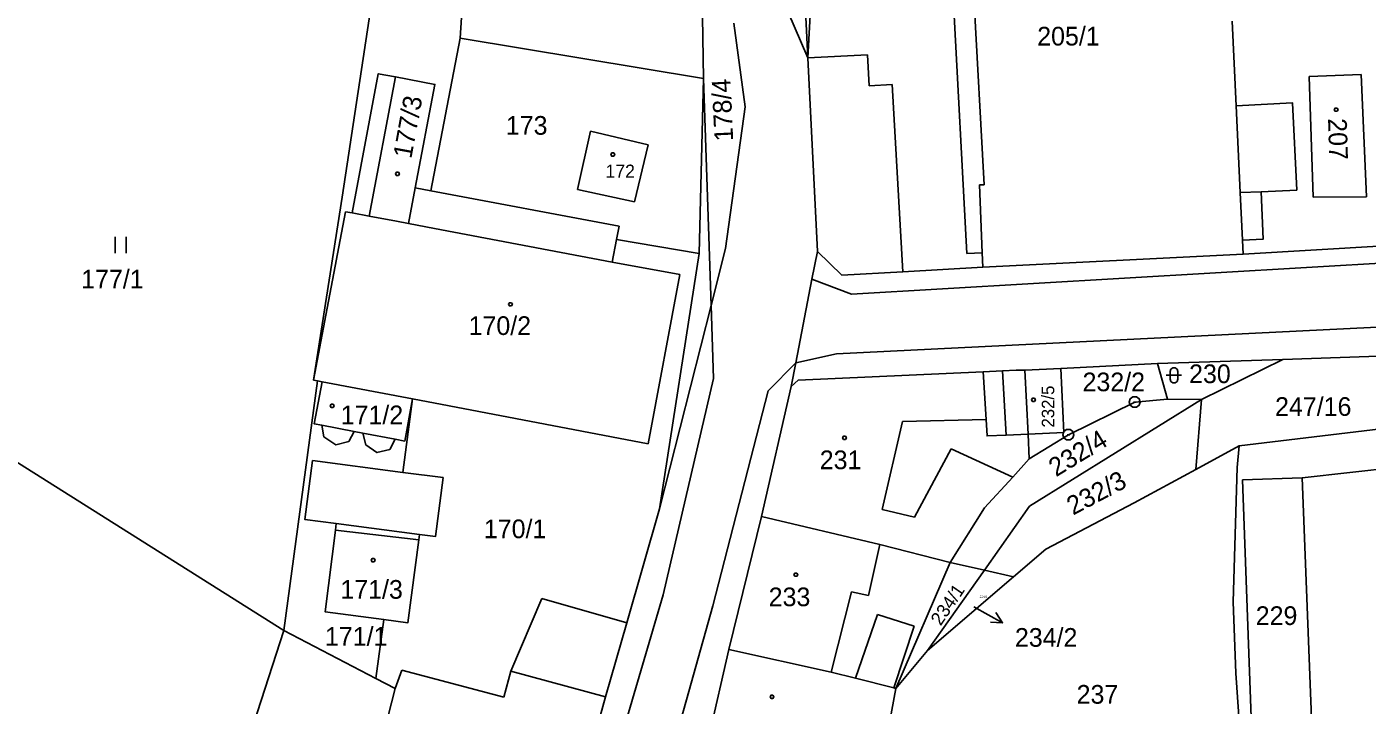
# Model space of a CAD drawing. Extents: x -609861 to -605046, y -1120287 to -1116307.
# Drawn here: x -606958.5 to -606836.4, y -1119133.9 to -1119072.1 of the extents above; entities that cross this region are included whole.
import ezdxf

# ---------------------------------------------------------------- set-up
doc = ezdxf.new("R2010")
doc.units = 0
for name, color, linetype in [('Vrstva 1', 7, 'Continuous'), ('Vrstva 2', 7, 'Continuous'), ('Vrstva 3', 7, 'Continuous'), ('Vrstva 4', 7, 'Continuous'), ('Vrstva 5', 7, 'Continuous'), ('Vrstva 7', 7, 'Continuous'), ('Vrstva 8', 7, 'Continuous')]:
    doc.layers.add(name, color=color, linetype=linetype)

msp = doc.modelspace()

# ---------------------------------------------------------------- linework, layer by layer
at = {"layer": 'Vrstva 1'}
for p, q in [((-606887.38, -1119074.96), (-606898.47, -1119049.25)), ((-606888.52, -1119051.68), (-606887.38, -1119074.96)), ((-606886.21, -1119053.52), (-606887.38, -1119074.96)), ((-606918.36, -1119063.22), (-606919.03, -1119073.17)), ((-606926.29, -1119064.63), (-606929.78, -1119087.65)), ((-606896.86, -1119076.83), (-606896.95, -1119071.24)), ((-606894.12, -1119071.81), (-606893.07, -1119079.42)), ((-606921.7, -1119087.07), (-606919.03, -1119073.17)), ((-606919.03, -1119073.17), (-606896.86, -1119076.83)), ((-606887.38, -1119074.96), (-606886.5, -1119092.59)), ((-606896.86, -1119076.83), (-606897.27, -1119092.76)), ((-606841.71, -1119076.65), (-606836.97, -1119076.49)), ((-606841.34, -1119087.64), (-606841.71, -1119076.65)), ((-606836.97, -1119076.49), (-606836.49, -1119087.6)), ((-606893.07, -1119079.42), (-606894.86, -1119092.31)), ((-606908.34, -1119086.93), (-606907.16, -1119081.64)), ((-606907.16, -1119081.64), (-606901.92, -1119082.88)), ((-606901.92, -1119082.88), (-606903.15, -1119088.07)), ((-606923.72, -1119090.04), (-606923.11, -1119086.8)), ((-606921.7, -1119087.07), (-606923.11, -1119086.8)), ((-606921.7, -1119087.07), (-606904.56, -1119090.29)), ((-606903.15, -1119088.07), (-606908.34, -1119086.93)), ((-606932.38, -1119104.28), (-606929.78, -1119087.65)), ((-606836.49, -1119087.6), (-606841.34, -1119087.64)), ((-606931.13, -1119097.73), (-606929.46, -1119088.96)), ((-606929.46, -1119088.96), (-606928.87, -1119089.07)), ((-606928.87, -1119089.07), (-606927.3, -1119089.37)), ((-606904.56, -1119090.29), (-606904.79, -1119091.5)), ((-606904.79, -1119091.5), (-606905.18, -1119093.54)), ((-606904.79, -1119091.5), (-606897.27, -1119092.76)), ((-606834.88, -1119092.08), (-606847.73, -1119092.84)), ((-606897.27, -1119092.76), (-606900.88, -1119115.99)), ((-606894.86, -1119092.31), (-606896.18, -1119097.5)), ((-606886.5, -1119092.59), (-606886.99, -1119095.1)), ((-606884.26, -1119094.74), (-606886.5, -1119092.59)), ((-606847.73, -1119092.84), (-606871.43, -1119094.01)), ((-606905.18, -1119093.54), (-606899.03, -1119094.69)), ((-606899.03, -1119094.69), (-606901.92, -1119110.08)), ((-606878.71, -1119094.42), (-606884.26, -1119094.74)), ((-606871.43, -1119094.01), (-606878.71, -1119094.42)), ((-606886.99, -1119095.1), (-606888.47, -1119102.71)), ((-606981.01, -1119098.11), (-606935.08, -1119127.08)), ((-606932.38, -1119104.28), (-606931.13, -1119097.73)), ((-606896.18, -1119097.5), (-606900.88, -1119115.99)), ((-606829.68, -1119101.92), (-606844.13, -1119102.41)), ((-606888.47, -1119102.71), (-606888.89, -1119104.86)), ((-606867.6, -1119103.37), (-606864.34, -1119103.24)), ((-606855.53, -1119102.79), (-606864.34, -1119103.24)), ((-606844.13, -1119102.41), (-606855.53, -1119102.79)), ((-606854.61, -1119106.02), (-606855.53, -1119102.79)), ((-606844.13, -1119102.41), (-606851.52, -1119106.04)), ((-606935.08, -1119127.08), (-606932.02, -1119104.35)), ((-606932.02, -1119104.35), (-606932.38, -1119104.28)), ((-606931.59, -1119104.43), (-606932.02, -1119104.35)), ((-606923.37, -1119106), (-606931.59, -1119104.43)), ((-606888.25, -1119104.28), (-606888.89, -1119104.86)), ((-606888.25, -1119104.28), (-606871.4, -1119103.52)), ((-606871.4, -1119103.52), (-606869.64, -1119103.44)), ((-606868.39, -1119103.38), (-606869.64, -1119103.44)), ((-606867.6, -1119103.37), (-606868.39, -1119103.38)), ((-606867.6, -1119103.37), (-606867.31, -1119109.2)), ((-606888.89, -1119104.86), (-606891.6, -1119116.69)), ((-606924.24, -1119112.68), (-606923.37, -1119106)), ((-606901.92, -1119110.08), (-606923.37, -1119106)), ((-606851.52, -1119106.04), (-606867.17, -1119115.77)), ((-606857.6, -1119106.29), (-606863.64, -1119109.27)), ((-606854.61, -1119106.02), (-606857.6, -1119106.29)), ((-606851.52, -1119106.04), (-606854.61, -1119106.02)), ((-606851.52, -1119106.04), (-606852.05, -1119112.42)), ((-606928.69, -1119108.95), (-606927.9, -1119109.1)), ((-606867.2, -1119111.46), (-606867.31, -1119109.2)), ((-606863.64, -1119109.27), (-606867.2, -1119111.46)), ((-606832.7, -1119108.43), (-606848.09, -1119110.26)), ((-606852.05, -1119112.42), (-606848.09, -1119110.26)), ((-606848.09, -1119110.26), (-606848.27, -1119112.25)), ((-606932.47, -1119111.61), (-606924.24, -1119112.68)), ((-606867.2, -1119111.46), (-606868.69, -1119113.11)), ((-606852.05, -1119112.42), (-606857.66, -1119115.46)), ((-606848.27, -1119112.25), (-606848.64, -1119124.47)), ((-606868.69, -1119113.11), (-606871.27, -1119115.9)), ((-606847.8, -1119113.37), (-606842.35, -1119113.18)), ((-606846.94, -1119136.99), (-606847.8, -1119113.37)), ((-606842.35, -1119113.18), (-606841.43, -1119136.86)), ((-606900.88, -1119115.99), (-606903.86, -1119126.37)), ((-606871.27, -1119115.9), (-606874.42, -1119120.87)), ((-606867.17, -1119115.77), (-606871.29, -1119121.58)), ((-606857.66, -1119115.46), (-606865.71, -1119119.68)), ((-606930.39, -1119117.94), (-606930.31, -1119117.33)), ((-606891.6, -1119116.69), (-606894.56, -1119128.8)), ((-606880.8, -1119119.23), (-606891.6, -1119116.69)), ((-606922.73, -1119118.32), (-606922.8, -1119118.83)), ((-606874.42, -1119120.87), (-606880.8, -1119119.23)), ((-606865.71, -1119119.68), (-606868.63, -1119122.18)), ((-606874.42, -1119120.87), (-606879.35, -1119132.34)), ((-606871.29, -1119121.58), (-606874.42, -1119120.87)), ((-606876.46, -1119128.88), (-606871.29, -1119121.58)), ((-606868.63, -1119122.18), (-606876.46, -1119128.88)), ((-606868.63, -1119122.18), (-606871.29, -1119121.58)), ((-606914.4, -1119130.78), (-606911.58, -1119124.15)), ((-606911.58, -1119124.15), (-606903.86, -1119126.37)), ((-606848.64, -1119124.47), (-606848.41, -1119130.96)), ((-606926.69, -1119131.44), (-606925.99, -1119126.07)), ((-606903.86, -1119126.37), (-606905.8, -1119133.11)), ((-606935.08, -1119127.08), (-606939.13, -1119139.5)), ((-606926.69, -1119131.44), (-606935.08, -1119127.08)), ((-606894.56, -1119128.8), (-606896.56, -1119137.46)), ((-606885.23, -1119130.86), (-606894.56, -1119128.8)), ((-606876.46, -1119128.88), (-606879.35, -1119132.34)), ((-606924.93, -1119132.36), (-606924.35, -1119130.68)), ((-606924.35, -1119130.68), (-606915.04, -1119133.15)), ((-606915.04, -1119133.15), (-606914.4, -1119130.78)), ((-606883.03, -1119131.41), (-606885.23, -1119130.86)), ((-606848.41, -1119130.96), (-606847.58, -1119142.88)), ((-606924.93, -1119132.36), (-606926.69, -1119131.44)), ((-606925.9, -1119136.14), (-606924.93, -1119132.36)), ((-606879.54, -1119132.29), (-606883.03, -1119131.41)), ((-606879.35, -1119132.34), (-606880.16, -1119136.62)), ((-606879.35, -1119132.34), (-606879.54, -1119132.29)), ((-606905.8, -1119133.11), (-606909.81, -1119147.66))]:
    msp.add_line(p, q, dxfattribs=at)
for points in [[(-606924.92, -1119076.7), (-606926.49, -1119076.41), (-606928.87, -1119089.07)], [(-606923.11, -1119086.8), (-606921.33, -1119077.38), (-606924.92, -1119076.7)], [(-606927.3, -1119089.37), (-606924.83, -1119089.83), (-606923.72, -1119090.04)], [(-606867.31, -1119109.2), (-606864.06, -1119109.05), (-606864.34, -1119103.24)], [(-606931.59, -1119104.43), (-606932.32, -1119108.26), (-606931.63, -1119108.39)], [(-606924.95, -1119109.66), (-606924.07, -1119109.83), (-606923.37, -1119106)], [(-606931.63, -1119108.39), (-606931.43, -1119109.46), (-606930.34, -1119110.17), (-606929.17, -1119109.88), (-606928.69, -1119108.95)], [(-606927.9, -1119109.1), (-606927.6, -1119110.18), (-606926.61, -1119110.88), (-606925.44, -1119110.6), (-606924.95, -1119109.66)], [(-606930.31, -1119117.33), (-606933.17, -1119116.96), (-606932.47, -1119111.61)], [(-606924.24, -1119112.68), (-606920.58, -1119113.16), (-606921.26, -1119118.51), (-606922.73, -1119118.32)], [(-606925.99, -1119126.07), (-606931.32, -1119125.37), (-606930.39, -1119117.94)], [(-606922.8, -1119118.83), (-606923.79, -1119126.36), (-606925.99, -1119126.07)]]:
    msp.add_lwpolyline(points, dxfattribs=at)
at = {"layer": 'Vrstva 3'}
for p, q in [((-606950.45, -1119091.25), (-606950.45, -1119092.75)), ((-606949.45, -1119092.75), (-606949.45, -1119091.25))]:
    msp.add_line(p, q, dxfattribs=at)
msp.add_lwpolyline([(-606854.38, -1119103.5), (-606854.31, -1119103.297), (-606854.135, -1119103.171), (-606853.918, -1119103.171), (-606853.743, -1119103.297), (-606853.673, -1119103.5), (-606853.673, -1119104.2), (-606853.743, -1119104.403), (-606853.918, -1119104.529), (-606854.135, -1119104.529), (-606854.31, -1119104.403), (-606854.38, -1119104.2)], close=True, dxfattribs=at)
msp.add_lwpolyline([(-606854.73, -1119103.85), (-606853.841, -1119103.85), (-606853.33, -1119103.85)], dxfattribs=at)
at = {"layer": 'Vrstva 4'}
for p, q in [((-606872.88, -1119092.78), (-606875.08, -1119051.63)), ((-606871.3, -1119086.51), (-606872.85, -1119058.39)), ((-606848.73, -1119071.63), (-606848.37, -1119079.32)), ((-606887.38, -1119074.96), (-606881.95, -1119074.69)), ((-606881.95, -1119074.69), (-606881.78, -1119077.5)), ((-606924.92, -1119076.7), (-606927.3, -1119089.37)), ((-606896.86, -1119076.83), (-606896.18, -1119097.5)), ((-606881.78, -1119077.5), (-606879.68, -1119077.38)), ((-606879.68, -1119077.38), (-606878.71, -1119094.42)), ((-606848.37, -1119079.32), (-606847.99, -1119087.23)), ((-606871.75, -1119086.53), (-606871.3, -1119086.51)), ((-606871.48, -1119092.72), (-606871.75, -1119086.53)), ((-606846.1, -1119087.14), (-606847.99, -1119087.23)), ((-606847.99, -1119087.23), (-606847.79, -1119091.54)), ((-606923.72, -1119090.04), (-606921.35, -1119090.49)), ((-606921.35, -1119090.49), (-606905.18, -1119093.54)), ((-606809.11, -1119092.09), (-606883.38, -1119096.48)), ((-606847.79, -1119091.54), (-606847.73, -1119092.84)), ((-606871.48, -1119092.72), (-606872.88, -1119092.78)), ((-606871.43, -1119094.01), (-606871.48, -1119092.72)), ((-606883.38, -1119096.48), (-606886.99, -1119095.1)), ((-606896.18, -1119097.5), (-606895.96, -1119104.14)), ((-606884.77, -1119101.9), (-606808.61, -1119098.12)), ((-606888.47, -1119102.71), (-606884.77, -1119101.9)), ((-606890.98, -1119105.27), (-606888.47, -1119102.71)), ((-606895.96, -1119104.14), (-606900.55, -1119123.83)), ((-606871.4, -1119103.52), (-606871.14, -1119107.87)), ((-606869.32, -1119109.29), (-606869.64, -1119103.44)), ((-606896.03, -1119124.84), (-606890.98, -1119105.27)), ((-606880.59, -1119116.06), (-606878.74, -1119108.04)), ((-606878.74, -1119108.04), (-606871.14, -1119107.87)), ((-606931.63, -1119108.39), (-606928.69, -1119108.95)), ((-606927.9, -1119109.1), (-606924.95, -1119109.66)), ((-606869.32, -1119109.29), (-606867.31, -1119109.2)), ((-606874.32, -1119110.54), (-606877.65, -1119116.75)), ((-606868.69, -1119113.11), (-606874.32, -1119110.54)), ((-606830.97, -1119111.89), (-606842.35, -1119113.18)), ((-606877.65, -1119116.75), (-606880.59, -1119116.06)), ((-606930.31, -1119117.33), (-606922.73, -1119118.32)), ((-606930.39, -1119117.94), (-606922.8, -1119118.83)), ((-606881.84, -1119123.9), (-606880.8, -1119119.23)), ((-606900.55, -1119123.83), (-606911.22, -1119160.18)), ((-606885.23, -1119130.86), (-606883.38, -1119123.56)), ((-606883.38, -1119123.56), (-606881.84, -1119123.9)), ((-606906.49, -1119162.06), (-606896.03, -1119124.84)), ((-606883.03, -1119131.41), (-606881.03, -1119125.61)), ((-606881.03, -1119125.61), (-606877.69, -1119126.67)), ((-606877.69, -1119126.67), (-606879.54, -1119132.29)), ((-606914.4, -1119130.78), (-606905.8, -1119133.11))]:
    msp.add_line(p, q, dxfattribs=at)
for points in [[(-606846.1, -1119087.14), (-606842.85, -1119086.99), (-606843.23, -1119079.07), (-606848.37, -1119079.32)], [(-606847.79, -1119091.54), (-606845.9, -1119091.45), (-606846.1, -1119087.14)], [(-606871.14, -1119107.87), (-606871.05, -1119109.37), (-606869.32, -1119109.29)]]:
    msp.add_lwpolyline(points, dxfattribs=at)
at = {"layer": 'Vrstva 5'}
for points in [[(-606839.18, -1119079.53), (-606839.09, -1119079.68), (-606839.18, -1119079.83), (-606839.36, -1119079.83), (-606839.45, -1119079.68), (-606839.36, -1119079.53)], [(-606905.04, -1119083.62), (-606904.95, -1119083.77), (-606905.04, -1119083.92), (-606905.22, -1119083.92), (-606905.31, -1119083.77), (-606905.22, -1119083.62)], [(-606924.65, -1119085.38), (-606924.56, -1119085.53), (-606924.65, -1119085.68), (-606924.83, -1119085.68), (-606924.92, -1119085.53), (-606924.83, -1119085.38)], [(-606914.36, -1119097.24), (-606914.27, -1119097.39), (-606914.36, -1119097.54), (-606914.54, -1119097.54), (-606914.63, -1119097.39), (-606914.54, -1119097.24)], [(-606930.59, -1119106.49), (-606930.5, -1119106.64), (-606930.59, -1119106.79), (-606930.77, -1119106.79), (-606930.86, -1119106.64), (-606930.77, -1119106.49)], [(-606866.74, -1119105.93), (-606866.65, -1119106.08), (-606866.74, -1119106.23), (-606866.92, -1119106.23), (-606867.01, -1119106.08), (-606866.92, -1119105.93)], [(-606883.94, -1119109.38), (-606883.85, -1119109.53), (-606883.94, -1119109.68), (-606884.12, -1119109.68), (-606884.21, -1119109.53), (-606884.12, -1119109.38)], [(-606926.86, -1119120.53), (-606926.77, -1119120.68), (-606926.86, -1119120.83), (-606927.04, -1119120.83), (-606927.13, -1119120.68), (-606927.04, -1119120.53)], [(-606888.36, -1119121.84), (-606888.27, -1119121.99), (-606888.36, -1119122.14), (-606888.54, -1119122.14), (-606888.63, -1119121.99), (-606888.54, -1119121.84)], [(-606890.54, -1119132.95), (-606890.45, -1119133.1), (-606890.54, -1119133.25), (-606890.72, -1119133.25), (-606890.81, -1119133.1), (-606890.72, -1119132.95)]]:
    msp.add_lwpolyline(points, close=True, dxfattribs=at)
at = {"layer": 'Vrstva 7'}
msp.add_line((-606869.628, -1119126.368), (-606872.25, -1119124.91), dxfattribs=at)
msp.add_lwpolyline([(-606870.259, -1119125.445), (-606869.628, -1119126.368), (-606870.745, -1119126.319)], dxfattribs=at)
at = {"layer": 'Vrstva 8'}
for p, q in [((-606857.72, -1119106.29), (-606857.48, -1119106.29)), ((-606863.76, -1119109.27), (-606863.52, -1119109.27))]:
    msp.add_line(p, q, dxfattribs=at)
for points in [[(-606857.45, -1119105.81), (-606857.2, -1119105.99), (-606857.1, -1119106.28), (-606857.2, -1119106.57), (-606857.45, -1119106.75), (-606857.76, -1119106.75), (-606858.01, -1119106.57), (-606858.11, -1119106.28), (-606858.01, -1119105.99), (-606857.76, -1119105.81)], [(-606863.49, -1119108.79), (-606863.24, -1119108.97), (-606863.14, -1119109.26), (-606863.24, -1119109.55), (-606863.49, -1119109.73), (-606863.8, -1119109.73), (-606864.05, -1119109.55), (-606864.15, -1119109.26), (-606864.05, -1119108.97), (-606863.8, -1119108.79)]]:
    msp.add_lwpolyline(points, close=True, dxfattribs=at)

# ---------------------------------------------------------------- texts
at = {"layer": 'Vrstva 2'}
for s, height, p in [('205/1', 1.7, (-606866.482, -1119073.84)), ('173', 1.7, (-606914.867, -1119081.96)), ('172', 1.2, (-606905.793, -1119085.88)), ('177/1', 1.7, (-606953.537, -1119095.95)), ('170/2', 1.7, (-606918.257, -1119100.18)), ('230', 1.7, (-606852.653, -1119104.56)), ('232/2', 1.7, (-606862.353, -1119105.3)), ('171/2', 1.7, (-606929.901, -1119108.3)), ('247/16', 1.7, (-606844.823, -1119107.54)), ('231', 1.7, (-606886.283, -1119112.39)), ('170/1', 1.7, (-606916.867, -1119118.67)), ('171/3', 1.7, (-606929.934, -1119124.18)), ('233', 1.7, (-606890.933, -1119124.86)), ('234/2', 0.2, (-606871.722, -1119124.11)), ('229', 1.7, (-606846.583, -1119126.57)), ('171/1', 1.7, (-606931.339, -1119128.46)), ('237', 1.7, (-606862.893, -1119133.73))]:
    msp.add_text(s, height=height, dxfattribs=at).set_placement(p)
for s, height, rotation, p in [('178/4', 1.7, 92.70457, (-606894.159, -1119082.518)), ('177/3', 1.7, 79.69843, (-606923.473, -1119084.192)), ('207', 1.7, 271.81118, (-606840.002, -1119080.487)), ('232/5', 1.14, 90.01167, (-606864.929, -1119108.601)), ('232/4', 1.7, 31.51268, (-606864.768, -1119113.136)), ('232/3', 1.7, 27.90304, (-606863.22, -1119116.619)), ('234/1', 1.2, 55.80609, (-606875.276, -1119126.701))]:
    msp.add_text(s, height=height, rotation=rotation, dxfattribs=at).set_placement(p)
at = {"layer": 'Vrstva 7'}
msp.add_text('234/2', height=1.7, dxfattribs=at).set_placement((-606868.513, -1119128.55))

doc.saveas('drawing.dxf')
